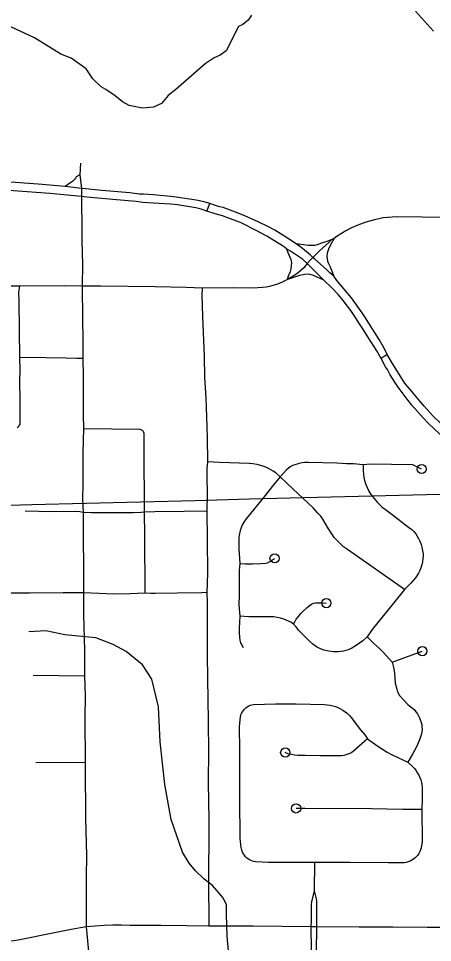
# Model space of a CAD drawing. Extents: x -19 to 366, y -4 to 359.
# Drawn here: x 146.825 to 147.247, y 190.955 to 191.897 of the extents above; entities that cross this region are included whole.
import ezdxf

# ---------------------------------------------------------------- set-up
doc = ezdxf.new("R2010")
doc.units = 0
for name, color, linetype in [('R_Striping', 7, 'Continuous'), ('R_Survey Control', 7, 'Continuous'), ('R_Temp Easement', 7, 'Continuous'), ('Sheet Fence', 7, 'Continuous')]:
    doc.layers.add(name, color=color, linetype=linetype)

msp = doc.modelspace()

# ---------------------------------------------------------------- linework, layer by layer
at = {"layer": 'R_Striping'}
for points in [[(146.87249, 191.72587), (146.8452, 191.72841), (146.81207, 191.73081), (146.78116, 191.73333), (146.74507, 191.73692), (146.71421, 191.73949), (146.67493, 191.74237), (146.67452, 191.74243), (146.65841, 191.74439), (146.64403, 191.74683), (146.61149, 191.75306), (146.56333, 191.76286)], [(146.88815, 191.74963), (146.88741, 191.73774)], [(146.88741, 191.73774), (146.88382, 191.73579), (146.88313, 191.73455), (146.88229, 191.73338), (146.88135, 191.73231), (146.88029, 191.73135), (146.87915, 191.7305), (146.87792, 191.72977), (146.87731, 191.72948), (146.87249, 191.72587)], [(146.88741, 191.73774), (146.88937, 191.72378)], [(146.88916, 191.71568), (146.85682, 191.71865), (146.81997, 191.7216), (146.80105, 191.72299), (146.7721, 191.72582), (146.741, 191.72836), (146.72494, 191.72999), (146.69501, 191.73293), (146.66062, 191.7362), (146.65405, 191.73555), (146.64248, 191.73365), (146.63307, 191.73169), (146.61763, 191.72767), (146.60988, 191.72527)], [(146.88937, 191.72378), (146.87285, 191.72584), (146.87249, 191.72587)], [(146.88937, 191.72378), (146.8893, 191.72131), (146.88916, 191.71568)], [(147.02004, 191.70858), (147.01431, 191.71015), (147.0062, 191.71195), (146.99028, 191.71448), (146.98341, 191.7154), (146.96255, 191.71741), (146.95264, 191.71803), (146.94811, 191.71812), (146.93852, 191.71957), (146.91004, 191.7217), (146.8898, 191.72373), (146.88937, 191.72378)], [(146.88916, 191.71568), (146.88923, 191.70636), (146.88949, 191.68815), (146.88973, 191.67126), (146.89008, 191.65803), (146.89035, 191.64666), (146.88986, 191.62434)], [(147.01728, 191.70092), (147.01138, 191.70282), (147.00584, 191.70406), (146.98735, 191.70715), (146.98025, 191.70793), (146.97429, 191.70839), (146.95688, 191.70914), (146.9517, 191.70969), (146.94499, 191.71069), (146.92491, 191.71226), (146.89467, 191.71517), (146.88916, 191.71568)], [(147.01728, 191.70092), (147.02004, 191.70858)], [(147.09873, 191.6621), (147.09635, 191.66405), (147.09432, 191.66542), (147.0785, 191.67511), (147.06759, 191.68108), (147.05292, 191.68865), (147.04886, 191.69036), (147.04034, 191.69343), (147.03297, 191.69592), (147.02559, 191.69805), (147.01728, 191.70092)], [(147.10821, 191.6674), (147.09939, 191.67322), (147.08636, 191.68126), (147.07883, 191.68544), (147.07015, 191.68969), (147.05596, 191.69599), (147.04647, 191.6999), (147.03376, 191.70439), (147.03011, 191.7053), (147.02399, 191.70717), (147.02004, 191.70858)], [(147.34115, 191.69334), (147.2106, 191.69487), (147.20606, 191.69479), (147.20152, 191.69445), (147.19699, 191.69387), (147.19254, 191.69304), (147.18812, 191.69196), (147.17941, 191.68947), (147.17132, 191.68664), (147.1648, 191.68371), (147.15883, 191.6806), (147.1502, 191.67531), (147.14703, 191.67304)], [(147.14455, 191.67193), (147.14139, 191.67056), (147.1395, 191.6697), (147.13415, 191.66806), (147.12958, 191.66643), (147.12721, 191.66584), (147.12404, 191.66559), (147.12067, 191.66571), (147.10821, 191.6674)], [(147.14455, 191.67193), (147.14152, 191.66871), (147.13206, 191.6603), (147.12532, 191.65359)], [(147.14703, 191.67304), (147.1431, 191.66591), (147.14125, 191.66189), (147.14004, 191.658), (147.13957, 191.65459), (147.13974, 191.65214), (147.14036, 191.6498), (147.14131, 191.64731), (147.14283, 191.64402), (147.14655, 191.63451)], [(147.14703, 191.67304), (147.14455, 191.67193)], [(147.09957, 191.63093), (147.10055, 191.63473), (147.10235, 191.63936), (147.10319, 191.64207), (147.10365, 191.64497), (147.10376, 191.64831), (147.10363, 191.64964), (147.10326, 191.65096), (147.10015, 191.65829), (147.09873, 191.6621)], [(147.11954, 191.64727), (147.11456, 191.65164), (147.10964, 191.65523), (147.10263, 191.65995), (147.09873, 191.6621)], [(147.12532, 191.65359), (147.1225, 191.6562), (147.11489, 191.66273), (147.11208, 191.66483), (147.10821, 191.6674)], [(147.12532, 191.65359), (147.12302, 191.65129), (147.11954, 191.64727)], [(147.14655, 191.63451), (147.14263, 191.63781), (147.1392, 191.64116), (147.1273, 191.65169), (147.12532, 191.65359)], [(147.11954, 191.64727), (147.11595, 191.64312), (147.11076, 191.63833), (147.10673, 191.63547), (147.09957, 191.63093)], [(147.13644, 191.63025), (147.11954, 191.64727)], [(147.13644, 191.63025), (147.12583, 191.63512), (147.12265, 191.63618), (147.12034, 191.6365), (147.11713, 191.63618), (147.11181, 191.63498), (147.10759, 191.63372), (147.09957, 191.63093)], [(147.20123, 191.55469), (147.19787, 191.56105), (147.19279, 191.56997), (147.17843, 191.59314), (147.17575, 191.59722), (147.16478, 191.61253), (147.14988, 191.63006), (147.14655, 191.63451)], [(146.82597, 191.62424), (146.80503, 191.62417), (146.78393, 191.6249), (146.76606, 191.62518), (146.74363, 191.62542), (146.72063, 191.62546), (146.69132, 191.62607), (146.68748, 191.62611), (146.65095, 191.62647), (146.63315, 191.62684)], [(146.82597, 191.62424), (146.82504, 191.61798), (146.82542, 191.60833), (146.82605, 191.55162)], [(146.88986, 191.62434), (146.8723, 191.62467), (146.82597, 191.62424)], [(146.88986, 191.62434), (146.89019, 191.5902), (146.89056, 191.57022), (146.8906, 191.5506)], [(147.01244, 191.62213), (146.99587, 191.62281), (146.96444, 191.62352), (146.909, 191.62425), (146.88986, 191.62434)], [(147.09957, 191.63093), (147.09413, 191.62832), (147.08931, 191.6264), (147.08109, 191.62406), (147.07751, 191.62331), (147.07395, 191.62283), (147.0692, 191.62252), (147.062, 191.62239), (147.04317, 191.62271), (147.01244, 191.62213)], [(147.19482, 191.55056), (147.19056, 191.55816), (147.1814, 191.57244), (147.17703, 191.57984), (147.17272, 191.586), (147.16896, 191.59235), (147.16391, 191.59947), (147.15622, 191.60965), (147.15141, 191.6154), (147.14473, 191.62249), (147.13644, 191.63025)], [(147.01244, 191.62213), (147.01202, 191.61486), (147.01239, 191.60493), (147.01258, 191.59312), (147.01435, 191.55285), (147.01481, 191.53097), (147.01598, 191.51011), (147.01665, 191.49107), (147.01697, 191.48044), (147.01729, 191.46972), (147.01771, 191.44522)], [(146.82605, 191.55162), (146.82624, 191.53897), (146.82606, 191.52686), (146.82638, 191.50904), (146.82627, 191.49621), (146.82632, 191.48505), (146.8262, 191.4835), (146.82581, 191.48237), (146.82449, 191.48032), (146.82369, 191.47963)], [(146.8906, 191.5506), (146.88454, 191.55056), (146.87365, 191.55096), (146.85295, 191.55109), (146.82605, 191.55162)], [(146.8906, 191.5506), (146.89102, 191.53246), (146.89083, 191.5049), (146.89087, 191.4932), (146.89131, 191.47865)], [(147.20123, 191.55469), (147.19482, 191.55056)], [(147.37765, 191.3806), (147.36243, 191.38897), (147.35374, 191.39436), (147.3344, 191.40824), (147.31308, 191.42524), (147.26745, 191.46274), (147.25674, 191.47174), (147.24978, 191.47805), (147.24307, 191.48446), (147.23767, 191.49), (147.22622, 191.50303), (147.22251, 191.50757), (147.21234, 191.52125), (147.20885, 191.52636), (147.20425, 191.53382), (147.20127, 191.53918), (147.19945, 191.54206), (147.19482, 191.55056)], [(147.38087, 191.38767), (147.37509, 191.39086), (147.35667, 191.40253), (147.3484, 191.40827), (147.33968, 191.41479), (147.33281, 191.42019), (147.28757, 191.45774), (147.26769, 191.47385), (147.26052, 191.47992), (147.25509, 191.48482), (147.24816, 191.4918), (147.23885, 191.50194), (147.235, 191.50637), (147.2267, 191.51646), (147.22022, 191.52395), (147.21849, 191.52646), (147.20767, 191.54371), (147.20123, 191.55469)], [(146.89131, 191.47865), (146.8908, 191.46721), (146.89074, 191.45401), (146.89047, 191.44255), (146.89059, 191.42204), (146.89038, 191.40752), (146.89092, 191.39356)], [(146.95159, 191.47694), (146.95091, 191.47745), (146.94997, 191.47787), (146.94904, 191.47801), (146.89131, 191.47865)], [(146.95159, 191.47694), (146.95215, 191.4762), (146.95253, 191.47533), (146.95268, 191.4744), (146.95301, 191.45948), (146.9532, 191.39361)], [(147.01771, 191.44522), (147.01722, 191.43797), (147.01699, 191.43053), (147.01732, 191.41253), (147.01704, 191.39478)], [(147.09205, 191.42966), (147.08752, 191.4337), (147.08479, 191.43558), (147.08019, 191.43825), (147.0773, 191.43962), (147.07433, 191.44075), (147.0686, 191.44228), (147.0641, 191.44309), (147.06037, 191.44347), (147.03003, 191.44424), (147.01771, 191.44522)], [(147.17671, 191.44187), (147.16686, 191.44318), (147.15976, 191.44321), (147.14958, 191.44363), (147.12093, 191.44424), (147.11676, 191.44429), (147.11452, 191.44414), (147.11127, 191.4435), (147.1069, 191.44219), (147.10449, 191.44124), (147.10216, 191.43995), (147.09996, 191.43837), (147.09823, 191.43676), (147.09205, 191.42966)], [(147.23627, 191.43777), (147.22739, 191.44198), (147.18384, 191.44263), (147.17671, 191.44187)], [(147.17671, 191.44187), (147.17672, 191.43593), (147.17689, 191.43257), (147.17739, 191.42926), (147.17811, 191.42598), (147.17934, 191.42201), (147.1809, 191.41815), (147.18226, 191.4153), (147.18446, 191.41161), (147.19119, 191.40352), (147.19614, 191.39887), (147.19927, 191.39636), (147.20621, 191.39134), (147.22292, 191.37849), (147.22619, 191.37591), (147.2284, 191.37392), (147.23023, 191.37163), (147.23305, 191.36685), (147.23438, 191.36426), (147.23569, 191.36092), (147.23648, 191.35818), (147.23728, 191.35439), (147.23768, 191.35125), (147.23775, 191.34886), (147.23761, 191.34635), (147.23717, 191.34302), (147.23648, 191.33989), (147.23553, 191.33693), (147.23433, 191.33409), (147.23299, 191.3316), (147.22984, 191.32687), (147.22517, 191.32141), (147.21893, 191.31478)], [(147.09205, 191.42966), (147.08377, 191.41976), (147.07679, 191.41075), (147.05731, 191.38688), (147.0549, 191.38354), (147.05332, 191.38073), (147.05218, 191.37785), (147.05125, 191.37488), (147.0502, 191.37026), (147.04985, 191.36761), (147.04978, 191.36367), (147.04993, 191.35626), (147.05066, 191.34131)], [(147.21893, 191.31478), (147.16067, 191.3556), (147.1567, 191.35855), (147.15379, 191.36098), (147.1491, 191.3657), (147.14709, 191.36801), (147.14519, 191.37046), (147.14116, 191.37673), (147.13549, 191.3866), (147.1333, 191.38959), (147.13052, 191.39286), (147.12546, 191.39803), (147.10491, 191.41768), (147.09205, 191.42966)], [(146.89092, 191.39356), (146.88744, 191.39417), (146.88336, 191.3944), (146.85957, 191.39407), (146.83191, 191.3948)], [(146.9532, 191.39361), (146.94999, 191.39335), (146.94218, 191.39315), (146.90517, 191.39303), (146.89905, 191.39313), (146.89092, 191.39356)], [(146.89092, 191.39356), (146.89117, 191.31156)], [(147.01704, 191.39478), (146.99399, 191.39428), (146.96397, 191.39405), (146.9532, 191.39361)], [(146.9532, 191.39361), (146.95364, 191.37033), (146.9538, 191.31119)], [(147.01704, 191.39478), (147.0175, 191.36541), (147.01763, 191.33154), (147.01725, 191.31179)], [(147.05066, 191.34131), (147.05017, 191.33474), (147.0501, 191.30887), (147.0499, 191.29962), (147.05005, 191.29528), (147.05075, 191.28771)], [(147.05066, 191.34131), (147.05619, 191.34102), (147.06386, 191.34108), (147.07214, 191.34133), (147.07694, 191.34173), (147.07894, 191.3422), (147.08142, 191.3433), (147.08419, 191.34496), (147.08627, 191.34663)], [(147.21893, 191.31478), (147.20771, 191.30082), (147.18571, 191.27395), (147.18079, 191.26652)], [(146.89117, 191.31156), (146.88196, 191.31131), (146.8704, 191.31147), (146.83617, 191.3111), (146.82286, 191.31096), (146.7677, 191.31115)], [(146.89117, 191.31156), (146.89142, 191.30244), (146.89136, 191.28936), (146.89223, 191.25254), (146.89243, 191.22979), (146.89242, 191.22641)], [(146.9538, 191.31119), (146.93883, 191.31033), (146.92174, 191.31019), (146.90741, 191.31095), (146.89117, 191.31156)], [(147.01725, 191.31179), (147.01189, 191.31147), (146.98677, 191.31123), (146.96455, 191.31065), (146.96028, 191.31071), (146.9538, 191.31119)], [(147.01725, 191.31179), (147.0176, 191.30172), (147.01741, 191.28907), (147.01756, 191.27138), (147.01742, 191.24625), (147.01772, 191.22645), (147.01786, 191.22128), (147.01826, 191.20542), (147.01875, 191.15092), (147.01861, 191.11783), (147.01908, 191.08002), (147.01889, 191.00943), (147.019, 190.98126), (147.01927, 190.9715)], [(147.10552, 191.27954), (147.10709, 191.28254), (147.10838, 191.28453), (147.11061, 191.28747), (147.11306, 191.2903), (147.11572, 191.29301), (147.11958, 191.29644), (147.12149, 191.29806), (147.12388, 191.29974), (147.12582, 191.30077), (147.12791, 191.30122), (147.13577, 191.30138), (147.13903, 191.30099)], [(147.05075, 191.28771), (147.05004, 191.27528), (147.05003, 191.27061), (147.05028, 191.26629), (147.05081, 191.26302), (147.05152, 191.26062), (147.05243, 191.25872), (147.05432, 191.2557)], [(147.10552, 191.27954), (147.10279, 191.28139), (147.09553, 191.28469), (147.09231, 191.28575), (147.08897, 191.28644), (147.08533, 191.28687), (147.08092, 191.28714), (147.05989, 191.28701), (147.05075, 191.28771)], [(147.18079, 191.26652), (147.17622, 191.26265), (147.16938, 191.25772), (147.16512, 191.25514), (147.16129, 191.25346), (147.15655, 191.25207), (147.15103, 191.25134), (147.14651, 191.25128), (147.14171, 191.25188), (147.13665, 191.25309), (147.13246, 191.25468), (147.12885, 191.25651), (147.12527, 191.25897), (147.12172, 191.26212), (147.11302, 191.27095), (147.11079, 191.27338), (147.10833, 191.27669), (147.10552, 191.27954)], [(147.18079, 191.26652), (147.18716, 191.26023), (147.19328, 191.25465), (147.1975, 191.25055), (147.20622, 191.24073)], [(147.20622, 191.24073), (147.23696, 191.25195)], [(147.20622, 191.24073), (147.20794, 191.23388), (147.20868, 191.22966), (147.20926, 191.21924), (147.21082, 191.21304), (147.21172, 191.21046), (147.2137, 191.20688), (147.21753, 191.2025), (147.2223, 191.19743), (147.22707, 191.19367), (147.22883, 191.19197), (147.23042, 191.19013), (147.23188, 191.18815), (147.23315, 191.18606), (147.23424, 191.18388), (147.23584, 191.17934), (147.23634, 191.17702), (147.23659, 191.17466), (147.23667, 191.1723), (147.2365, 191.16993), (147.23612, 191.16759), (147.23422, 191.1614), (147.23116, 191.1545), (147.22684, 191.14676), (147.22218, 191.13889)], [(146.89242, 191.22641), (146.89299, 191.20643), (146.89272, 191.18396), (146.89283, 191.13835)], [(147.12682, 191.03633), (147.09711, 191.03655), (147.08004, 191.0364), (147.06666, 191.03706), (147.06476, 191.03746), (147.06296, 191.03805), (147.06121, 191.03884), (147.05957, 191.03982), (147.05804, 191.04098), (147.05665, 191.04229), (147.05543, 191.04375), (147.05436, 191.04534), (147.05348, 191.04704), (147.05279, 191.04882), (147.05211, 191.05169), (147.05127, 191.06084), (147.05086, 191.10126), (147.05083, 191.15133), (147.05053, 191.17496), (147.05153, 191.18514), (147.05197, 191.18686), (147.05261, 191.18851), (147.05341, 191.19009), (147.05441, 191.19156), (147.05556, 191.19291), (147.05687, 191.19413), (147.05828, 191.19519), (147.05982, 191.19609), (147.06143, 191.1968), (147.06315, 191.19734), (147.06489, 191.19767), (147.08727, 191.19827), (147.10833, 191.19831), (147.13718, 191.19743), (147.14, 191.19723), (147.14281, 191.19682), (147.14557, 191.1962), (147.1483, 191.19537), (147.15093, 191.19434), (147.15348, 191.19312), (147.15594, 191.19171), (147.15831, 191.19012), (147.16052, 191.18835), (147.16261, 191.18643), (147.16454, 191.18435), (147.17402, 191.17168), (147.17822, 191.16667), (147.1812, 191.16268)], [(147.1812, 191.16268), (147.16692, 191.14999), (147.16509, 191.14874), (147.16313, 191.14766), (147.16107, 191.14677), (147.15896, 191.14607), (147.15678, 191.14557), (147.15458, 191.14528), (147.15233, 191.14519), (147.15011, 191.14531), (147.13315, 191.14528), (147.11787, 191.1455), (147.10991, 191.14544), (147.10663, 191.14579), (147.10341, 191.14643), (147.10024, 191.14734), (147.09717, 191.14852)], [(147.1812, 191.16268), (147.19155, 191.15499), (147.1963, 191.15188), (147.2012, 191.14898), (147.20621, 191.1463), (147.22218, 191.13889)], [(146.89283, 191.13835), (146.89292, 191.13428), (146.89347, 191.08127), (146.89436, 191.04349), (146.89413, 191.02191), (146.89413, 190.97928), (146.89389, 190.97077)], [(147.22218, 191.13889), (147.22744, 191.13383), (147.22918, 191.1319), (147.23074, 191.12984), (147.23215, 191.12767), (147.23338, 191.1254), (147.23442, 191.12303), (147.2353, 191.1206), (147.23597, 191.11809), (147.23642, 191.11555), (147.23671, 191.11298), (147.23694, 191.10052), (147.23649, 191.09049)], [(147.23649, 191.09049), (147.21714, 191.09052), (147.18507, 191.09109), (147.11714, 191.09135), (147.10816, 191.09162)], [(147.23649, 191.09049), (147.23687, 191.05788), (147.23586, 191.05137), (147.23525, 191.04941), (147.23448, 191.04752), (147.23349, 191.04572), (147.23233, 191.04403), (147.23103, 191.04247), (147.22956, 191.04104), (147.22796, 191.03978), (147.22624, 191.03868), (147.22442, 191.03777), (147.2225, 191.03704), (147.22055, 191.03651), (147.21852, 191.03619), (147.21649, 191.03607), (147.202, 191.03594), (147.16346, 191.03629), (147.12682, 191.03633)], [(147.12682, 191.03633), (147.12654, 191.00765)], [(147.12654, 191.00765), (147.12401, 190.99638), (147.12364, 190.9937), (147.12351, 190.99099), (147.12361, 190.98828), (147.12342, 190.97736), (147.1231, 190.97064)], [(147.12654, 191.00765), (147.12852, 190.99928), (147.12892, 190.99681), (147.12914, 190.99431), (147.12895, 190.98185), (147.12914, 190.97072)], [(146.89389, 190.97077), (146.87857, 190.96804), (146.86329, 190.9651), (146.8246, 190.9571), (146.82035, 190.95646), (146.8161, 190.95602), (146.8118, 190.95577), (146.80751, 190.95574), (146.80322, 190.9559), (146.79895, 190.95626), (146.78044, 190.95904), (146.7725, 190.96073)], [(147.01927, 190.9715), (146.99645, 190.97192), (146.9701, 190.97219), (146.9536, 190.97221), (146.93903, 190.97224), (146.9301, 190.97241), (146.92117, 190.97235), (146.91223, 190.97204), (146.89389, 190.97077)], [(146.89389, 190.97077), (146.89774, 190.93147), (146.89781, 190.93077), (146.8979, 190.92929), (146.89797, 190.9278), (146.89801, 190.92631), (146.89803, 190.92482), (146.89803, 190.92334), (146.89941, 190.88609)], [(147.1231, 190.97064), (147.06427, 190.97135), (147.02215, 190.97162), (147.01927, 190.9715)], [(147.12914, 190.97072), (147.1231, 190.97064)], [(147.1231, 190.97064), (147.12342, 190.9472), (147.12401, 190.93872), (147.1255, 190.9236)], [(147.12914, 190.97072), (147.12858, 190.94485), (147.1255, 190.9236)], [(147.36072, 190.97068), (147.29823, 190.97017), (147.24201, 190.96996), (147.20695, 190.9703), (147.17261, 190.97034), (147.12914, 190.97072)]]:
    msp.add_lwpolyline(points, dxfattribs=at)
for centre in [(147.23627, 191.43777), (147.08627, 191.34663), (147.13903, 191.30099), (147.23696, 191.25195), (147.09717, 191.14852), (147.10816, 191.09162)]:
    msp.add_circle(centre, 0.00473, dxfattribs=at)
at = {"layer": 'R_Survey Control'}
for points in [[(146.89242, 191.22641), (146.84, 191.22728)], [(146.89283, 191.13835), (146.84267, 191.13807)]]:
    msp.add_lwpolyline(points, dxfattribs=at)
at = {"layer": 'R_Temp Easement'}
for points in [[(147.06261, 191.90077), (147.05943, 191.89562), (147.05379, 191.89103), (147.04926, 191.88909), (147.03697, 191.86414), (147.03076, 191.85973), (147.02453, 191.85721), (147.0153, 191.85088), (146.98559, 191.82484), (146.9775, 191.81889), (146.97094, 191.81049), (146.96263, 191.80682), (146.95165, 191.80597), (146.93799, 191.8087), (146.93113, 191.81243), (146.9235, 191.81844)], [(147.24824, 191.8843), (147.23006, 191.90464)], [(146.9235, 191.81844), (146.91397, 191.825), (146.90921, 191.82742), (146.9008, 191.83589), (146.89389, 191.84588), (146.87864, 191.85675), (146.86818, 191.86103), (146.84132, 191.87768), (146.81278, 191.89091)], [(147.03971, 190.94234), (147.03773, 190.96165), (147.03723, 190.98294), (147.03723, 190.99334), (147.03377, 191.00052), (147.02288, 191.0129), (147.01397, 191.01984), (147.00556, 191.02776), (146.99913, 191.03568), (146.9922, 191.04707), (146.98082, 191.08025), (146.97438, 191.1159), (146.96943, 191.15948), (146.96795, 191.19533), (146.96102, 191.22356), (146.95161, 191.23792), (146.93479, 191.25179), (146.92143, 191.25872), (146.90386, 191.26565), (146.87219, 191.26862), (146.85289, 191.27258), (146.83557, 191.27159)]]:
    msp.add_lwpolyline(points, dxfattribs=at)
at = {"layer": 'Sheet Fence'}
for points in [[(154.11585, 1.87092), (153.9063, 10.48743), (153.69602, 19.10409), (153.48501, 27.72087), (153.27327, 36.3378), (153.0608, 44.95486), (152.84759, 53.57206), (152.63366, 62.1894), (152.419, 70.80688), (152.20362, 79.42449), (151.98751, 88.04225), (151.77068, 96.66014), (151.55312, 105.27817), (151.33484, 113.89634), (151.11584, 122.51465), (150.89612, 131.13311), (150.67568, 139.7517), (150.45452, 148.37043), (150.23264, 156.98931), (150.01005, 165.60832), (149.78674, 174.22748), (149.56272, 182.84677), (149.33799, 191.46621), (149.11254, 200.0858), (148.88638, 208.70552), (148.65952, 217.32539), (148.43194, 225.9454), (148.20366, 234.56555), (147.97466, 243.18584), (147.74497, 251.80628), (147.51457, 260.42687), (147.28346, 269.04759), (147.05165, 277.66846), (146.81914, 286.28948), (146.58593, 294.91064), (146.35202, 303.53194), (146.11742, 312.15339), (145.88211, 320.77499), (145.64611, 329.39673), (145.40941, 338.01861), (145.17202, 346.64065)], [(0, 189.51617), (7.11214, 189.52059), (14.22427, 189.53386), (21.33637, 189.55597), (28.44845, 189.58693), (35.56048, 189.62672), (42.67245, 189.67537), (49.78436, 189.73285), (56.89619, 189.79918), (64.00793, 189.87436), (71.11958, 189.95838), (78.23111, 190.05124), (85.34253, 190.15294), (92.45381, 190.26349), (99.56495, 190.38288), (106.67593, 190.51112), (113.78675, 190.6482), (120.89739, 190.79412), (128.00785, 190.94888), (135.11811, 191.11248), (142.22816, 191.28493), (149.33799, 191.46621), (156.44759, 191.65634), (163.55694, 191.85531), (170.66605, 192.06312), (177.77489, 192.27977), (184.88345, 192.50526), (191.99173, 192.73959), (199.09971, 192.98276), (206.20739, 193.23477), (213.31474, 193.49561), (220.42177, 193.7653), (227.52845, 194.04382), (234.63479, 194.33118), (241.74076, 194.62738), (248.84635, 194.93241), (255.95157, 195.24628), (263.05638, 195.56898), (270.16079, 195.90052), (277.26478, 196.24089), (284.36834, 196.5901), (291.47147, 196.94814), (298.57414, 197.31501), (305.67635, 197.69072), (312.77809, 198.07525), (319.87934, 198.46862), (326.9801, 198.87082), (334.08035, 199.28185), (341.18009, 199.7017)], [(0, 180.89994), (7.12284, 180.90436), (14.24566, 180.9176), (21.36847, 180.93968), (28.49124, 180.97058), (35.61397, 181.01031), (42.73664, 181.05888), (49.85925, 181.11627), (56.98178, 181.18249), (64.10422, 181.25754), (71.22656, 181.34142), (78.3488, 181.43413), (85.47091, 181.53567), (92.5929, 181.64603), (99.71474, 181.76523), (106.83643, 181.89325), (113.95795, 182.0301), (121.0793, 182.17578), (128.20046, 182.33029), (135.32143, 182.49362), (142.44218, 182.66579), (149.56272, 182.84677), (156.68303, 183.03659), (163.8031, 183.23523), (170.92291, 183.4427), (178.04247, 183.65899), (185.16175, 183.88411), (192.28074, 184.11805), (199.39944, 184.36082), (206.51784, 184.61242), (213.63591, 184.87283), (220.75366, 185.14207), (227.87107, 185.42014), (234.98813, 185.70702), (242.10483, 186.00273), (249.22115, 186.30726), (256.33709, 186.62061), (263.45264, 186.94279), (270.56779, 187.27378), (277.68251, 187.61359), (284.79682, 187.96222), (291.91068, 188.31967), (299.02409, 188.68594), (306.13705, 189.06103), (313.24954, 189.44494), (320.36154, 189.83766), (327.47305, 190.23919), (334.58406, 190.64954), (341.69455, 191.06871)]]:
    msp.add_spline(points, degree=3, dxfattribs=at)

doc.saveas('drawing.dxf')
